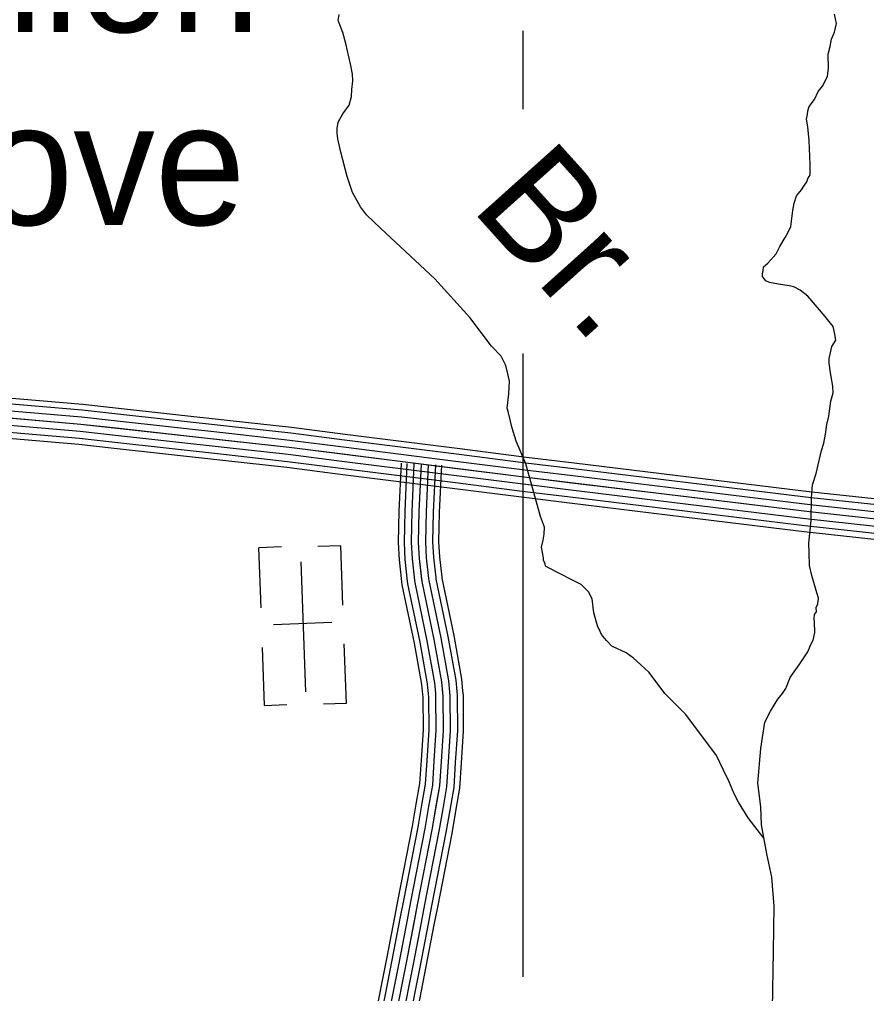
# Model space of a CAD drawing. Extents: x 1551132 to 1791609, y 378168 to 563823.
# Drawn here: x 1686327 to 1689995, y 459011 to 463232 of the extents above; entities that cross this region are included whole.
import ezdxf

# ---------------------------------------------------------------- set-up
doc = ezdxf.new("R2010")
doc.units = 0
for name, color, linetype in [('DESIGN - DRAINAGE - Bridges and Cross Drains Size Text', 7, 'Continuous'), ('DESIGN - ROW - Right-of-Way Linework', 7, 'Continuous'), ('DESIGN - TRANSPORTATION - Text', 7, 'Continuous'), ('DESIGN - UTILITIES - Cable (Underground) with Text', 7, 'Continuous'), ('SURVEY - CONTOURS - Index with Text', 7, 'Continuous'), ('SURVEY - VEGETATION - Features with Text', 7, 'Continuous')]:
    doc.layers.add(name, color=color, linetype=linetype)

msp = doc.modelspace()

# ---------------------------------------------------------------- linework, layer by layer
at = {"layer": 'DESIGN - ROW - Right-of-Way Linework'}
for points in [[(1688506.517, 463183.012), (1688506.516, 462843.628)], [(1688506.516, 461784.725), (1688506.515, 459083.18)]]:
    msp.add_lwpolyline(points, dxfattribs=at)
at = {"layer": 'DESIGN - TRANSPORTATION - Text'}
for points in [[(1689551.19, 459683.979), (1689482.759, 459773.398), (1689441.31, 459839.892), (1689421.61, 459876.134), (1689400.052, 459928.419), (1689376.47, 459978.72), (1689345.012, 460043.114), (1689212.465, 460220.652), (1689121.201, 460311.654), (1689053.952, 460402.439), (1689016.228, 460436.849), (1688986.454, 460465.174), (1688954.63, 460487.508), (1688892.848, 460516.142), (1688869.04, 460540.41), (1688847.257, 460566.66), (1688841.374, 460580.736), (1688829.574, 460604.886), (1688814.05, 460661.113), (1688806.567, 460721.273), (1688790.817, 460751.473), (1688778.934, 460765.607), (1688759.076, 460783.824), (1688727.202, 460800.15), (1688659.462, 460834.851), (1688623.604, 460853.226), (1688605.68, 460863.41), (1688603.771, 460873.443), (1688595.905, 460889.544), (1688595.988, 460899.552), (1688588.38, 460945.695), (1688594.647, 460975.679), (1688598.872, 461001.68), (1688601.13, 461031.706), (1688583.514, 461077.94), (1688519.457, 461306.896), (1688478.283, 461405.432), (1688460.758, 461461.683), (1688453.009, 461491.801), (1688445.317, 461527.927), (1688439.484, 461548.019), (1688446.026, 461610.046), (1688448.492, 461664.105), (1688440.817, 461702.231), (1688433.068, 461732.349), (1688413.41, 461772.6), (1688371.769, 461817.068), (1688276.78, 461940.154), (1688126.142, 462107.85), (1687891.897, 462326.414), (1687830.374, 462385.091), (1687804.658, 462419.383), (1687769.175, 462481.818), (1687745.767, 462552.145), (1687718.651, 462656.564), (1687705.143, 462714.774), (1687703.352, 462738.825), (1687703.527, 462758.859), (1687707.768, 462786.859), (1687728.085, 462822.719), (1687754.426, 462860.52), (1687764.759, 462898.479), (1687767.017, 462928.505), (1687771.35, 462966.514), (1687769.584, 462994.573), (1687761.909, 463032.707), (1687740.709, 463127.052), (1687727.118, 463175.253), (1687707.56, 463227.512), (1687711.785, 463253.513)], [(1689654.664, 462307.523), (1689666.914, 462335.448), (1689675.497, 462403.467), (1689681.78, 462435.451), (1689692.055, 462467.402), (1689714.296, 462493.228), (1689724.438, 462509.153), (1689736.612, 462529.07), (1689742.754, 462545.037), (1689750.862, 462556.971), (1689751.254, 462603.039), (1689746.154, 462707.242), (1689740.662, 462767.385), (1689734.937, 462799.486), (1689739.112, 462819.478), (1689741.254, 462835.478), (1689747.429, 462855.454), (1689769.695, 462885.28), (1689785.995, 462919.18), (1689804.211, 462943.039), (1689814.369, 462960.965), (1689826.602, 462986.891), (1689830.877, 463018.891), (1689829.41, 463081.001), (1689837.71, 463114.969), (1689843.985, 463146.961), (1689856.251, 463176.887), (1689864.585, 463214.863), (1689856.927, 463254.998)], [(1689587.689, 458945.16), (1689591.822, 459193.492), (1689595.514, 459389.747), (1689584.598, 459516.042), (1689563.448, 459616.394), (1689540.524, 459742.798), (1689537.199, 459820.95), (1689524.074, 459923.227), (1689537.374, 460073.323), (1689554.357, 460187.326), (1689578.79, 460235.169), (1689611.248, 460286.937), (1689631.464, 460310.779), (1689645.663, 460332.671), (1689664.08, 460380.564), (1689706.62, 460440.249), (1689741.078, 460491.992), (1689753.361, 460523.926), (1689763.519, 460541.852), (1689771.819, 460575.828), (1689770.194, 460619.904), (1689768.336, 460635.946), (1689770.494, 460653.955), (1689778.602, 460665.897), (1689776.752, 460683.939), (1689784.894, 460699.889), (1689787.102, 460723.898), (1689779.302, 460748.007), (1689757.936, 460822.326), (1689748.311, 460866.485), (1689746.77, 460920.578), (1689745.136, 460962.654), (1689755.986, 461060.699), (1689756.828, 461158.835), (1689761.311, 461214.878), (1689777.752, 461264.796), (1689800.627, 461364.723), (1689810.902, 461396.674), (1689817.235, 461434.667), (1689823.601, 461476.668), (1689831.918, 461512.644), (1689840.484, 461578.662), (1689850.801, 461614.613), (1689849.043, 461642.672), (1689839.535, 461700.849), (1689833.901, 461742.966), (1689834.068, 461763), (1689838.226, 461780.984), (1689844.526, 461814.977), (1689862.776, 461842.844), (1689857.043, 461874.945), (1689851.268, 461901.037), (1689815.635, 461945.447), (1689740.337, 462032.291), (1689708.546, 462058.641), (1689680.655, 462072.925), (1689660.681, 462077.125), (1689614.732, 462085.575), (1689574.766, 462091.967), (1689558.825, 462100.134), (1689548.925, 462112.243), (1689544.975, 462118.293), (1689545.1, 462132.31), (1689547.183, 462142.302), (1689549.342, 462160.311), (1689567.483, 462176.161), (1689603.849, 462215.87), (1689620.132, 462247.763), (1689642.489, 462287.606), (1689654.664, 462307.523)]]:
    msp.add_lwpolyline(points, dxfattribs=at)
at = {"layer": 'DESIGN - UTILITIES - Cable (Underground) with Text'}
for p, q in [((1687718.866, 460951.195), (1687619.197, 460947.718)), ((1687727.753, 460694.622), (1687718.775, 460951.195)), ((1687362.583, 460942.74), (1687371.695, 460682.034)), ((1687462.202, 460946.216), (1687363.2, 460942.74)), ((1687680.369, 460618.503), (1687426.88, 460609.65)), ((1687742.633, 460268.387), (1687733.605, 460526.318)), ((1687377.638, 460511.222), (1687386.441, 460259.891)), ((1687386.575, 460259.891), (1687484.785, 460263.318)), ((1687742.458, 460268.387), (1687643.056, 460264.903))]:
    msp.add_line(p, q, dxfattribs=at)
msp.add_lwpolyline([(1687545.763, 460881.666), (1687565.437, 460318.986)], dxfattribs=at)
at = {"layer": 'SURVEY - CONTOURS - Index with Text'}
for points in [[(1694595.139, 460433.468), (1694409.818, 460552.854), (1694344.02, 460589.339), (1694208.248, 460632.29), (1694008.303, 460651.623), (1693426.491, 460711.525), (1692464.831, 460815.969), (1691247.176, 460934.121), (1689747.72, 461098.175), (1688512.265, 461248.486), (1687494.739, 461377.339), (1686593.077, 461477.383), (1686115.18, 461518.576), (1685759.264, 461550.951), (1685439.454, 461597.119), (1685313.574, 461623.978), (1685101.987, 461701.471), (1684898.142, 461785.44), (1684798.778, 461835.141), (1684702.339, 461884.834), (1684625.215, 461924.91)], [(1686743.016, 461548.002), (1686601.586, 461563.694), (1686243.094, 461594.594)], [(1686736.866, 461492.617), (1686596.119, 461508.234), (1686238.302, 461539.076)], [(1686740.282, 461523.434), (1686599.161, 461539.093), (1686240.969, 461569.969)], [(1687239.929, 461492.867), (1686742.991, 461548.002)], [(1686733.449, 461461.808), (1686593.077, 461477.383), (1686235.644, 461508.192)], [(1687237.204, 461468.3), (1686740.266, 461523.434)], [(1686730.032, 461430.999), (1686590.036, 461446.532), (1686232.986, 461477.308)], [(1687230.371, 461406.673), (1686733.432, 461461.808)], [(1687233.787, 461437.482), (1686736.849, 461492.617)], [(1687734.659, 461409.457), (1687502.056, 461438.907), (1687237.187, 461468.3)], [(1687737.759, 461433.982), (1687504.964, 461463.458), (1687239.912, 461492.867)], [(1686723.774, 461374.622), (1686584.477, 461390.081), (1686228.111, 461420.798)], [(1686726.616, 461400.181), (1686586.994, 461415.673), (1686230.319, 461446.415)], [(1687226.954, 461375.864), (1686730.016, 461430.999)], [(1687730.759, 461378.706), (1687498.398, 461408.123), (1687233.771, 461437.482)], [(1688233.764, 461371.164), (1687737.742, 461433.982)], [(1687220.696, 461319.488), (1686723.758, 461374.622)], [(1687223.537, 461345.047), (1686726.599, 461400.181)], [(1687722.976, 461317.188), (1687491.081, 461346.555), (1687226.937, 461375.864)], [(1687726.867, 461347.947), (1687494.739, 461377.339), (1687230.354, 461406.673)], [(1688226.764, 461315.888), (1687730.742, 461378.706)], [(1688230.664, 461346.639), (1687734.642, 461409.457)], [(1688729.485, 461309.421), (1688522.949, 461334.547), (1688233.747, 461371.173)], [(1687719.076, 461286.437), (1687487.423, 461315.771), (1687223.521, 461345.047)], [(1688222.872, 461285.129), (1687726.851, 461347.947)], [(1688726.494, 461284.887), (1688519.907, 461310.013), (1688230.647, 461346.647)], [(1687715.851, 461260.92), (1687484.39, 461290.229), (1687220.679, 461319.488)], [(1688215.081, 461223.619), (1687719.059, 461286.437)], [(1688218.981, 461254.37), (1687722.959, 461317.188)], [(1688066.451, 461304.938), (1688057.201, 461099.257), (1688054.384, 460967.087), (1688057.951, 460896.969), (1688069.334, 460796.749), (1688121.808, 460546.051), (1688154.682, 460361.571), (1688160.298, 460299.453), (1688161.382, 460151.233), (1688152.557, 460017.104), (1688145.898, 459910.993), (1688112.716, 459720.946), (1688050.734, 459402.896), (1688001.126, 459144.856), (1687951.544, 458890.825)], [(1687979.828, 461308.838), (1687970.528, 461102.132), (1687967.62, 460965.804), (1687971.486, 460889.868), (1687982.136, 460796.066)], [(1688004.519, 461307.721), (1687995.236, 461101.307), (1687992.353, 460966.17), (1687996.127, 460891.893), (1688006.702, 460798.849)], [(1688035.485, 461306.329), (1688026.218, 461100.282), (1688023.368, 460966.629), (1688027.043, 460894.427), (1688037.501, 460802.349)], [(1688066.451, 461304.938), (1688057.201, 461099.257), (1688054.384, 460967.087), (1688057.951, 460896.969), (1688068.301, 460805.85)], [(1688097.417, 461303.546), (1688088.184, 461098.232), (1688085.4, 460967.545), (1688088.859, 460899.51), (1688099.1, 460809.35)], [(1688128.383, 461302.154), (1688119.166, 461097.207), (1688116.416, 460968.004), (1688119.775, 460902.044), (1688129.899, 460812.85)], [(1688154.074, 461300.996), (1688144.874, 461096.349), (1688142.149, 460968.379), (1688145.416, 460904.152), (1688155.457, 460815.75)], [(1688719.011, 461223.336), (1688512.265, 461248.486), (1688222.856, 461285.137)], [(1688722.752, 461254.112), (1688516.082, 461279.254), (1688226.747, 461315.896)], [(1689222.815, 461224.503), (1688726.485, 461284.887)], [(1689225.799, 461249.037), (1688729.469, 461309.421)], [(1688211.856, 461198.101), (1687715.834, 461260.92)], [(1688715.269, 461192.56), (1688508.449, 461217.719), (1688218.964, 461254.378)], [(1689219.066, 461193.727), (1688722.736, 461254.112)], [(1689722.112, 461188.652), (1689225.782, 461249.037)], [(1688711.527, 461161.784), (1688504.624, 461186.96), (1688215.064, 461223.627)], [(1689215.324, 461162.951), (1688718.994, 461223.336)], [(1689719.129, 461164.118), (1689222.799, 461224.503)], [(1688708.419, 461136.258), (1688501.457, 461161.434), (1688211.839, 461198.11)], [(1689207.832, 461101.399), (1688711.502, 461161.784)], [(1689211.582, 461132.175), (1688715.252, 461192.56)], [(1689711.637, 461102.566), (1689215.307, 461162.951)], [(1689715.379, 461133.342), (1689219.049, 461193.727)], [(1690215.334, 461109.383), (1689754.836, 461159.768), (1689719.104, 461164.118)], [(1690218.025, 461133.951), (1689757.67, 461184.319), (1689722.095, 461188.652)], [(1689204.732, 461075.874), (1688708.402, 461136.258)], [(1689707.896, 461071.791), (1689211.566, 461132.175)], [(1690211.967, 461078.566), (1689751.278, 461128.967), (1689715.362, 461133.342)], [(1689701.046, 461015.489), (1689204.716, 461075.874)], [(1689704.146, 461041.015), (1689207.816, 461101.399)], [(1690208.592, 461047.749), (1689747.72, 461098.175), (1689711.621, 461102.566)], [(1690201.851, 460986.114), (1689740.603, 461036.581), (1689704.137, 461041.015)], [(1690205.217, 461016.931), (1689744.161, 461067.382), (1689707.879, 461071.791)], [(1690199.051, 460960.546), (1689737.653, 461011.031), (1689701.029, 461015.489)], [(1687982.136, 460796.099), (1687983.628, 460782.949), (1688036.668, 460529.559), (1688068.659, 460350.038), (1688072.575, 460306.645)], [(1688006.694, 460798.883), (1688008.06, 460786.882), (1688060.934, 460534.259), (1688093.175, 460353.329), (1688097.191, 460308.862)], [(1688037.501, 460802.374), (1688038.693, 460791.816), (1688091.367, 460540.151), (1688123.933, 460357.446), (1688128.066, 460311.653)], [(1688068.301, 460805.866), (1688069.334, 460796.749), (1688121.808, 460546.051), (1688154.682, 460361.571), (1688158.94, 460314.445)], [(1688099.1, 460809.358), (1688099.975, 460801.683), (1688152.249, 460551.951), (1688185.431, 460365.696), (1688189.814, 460317.237)], [(1688129.908, 460812.85), (1688130.608, 460806.616), (1688182.681, 460557.843), (1688216.189, 460369.813), (1688220.689, 460320.029)], [(1688155.457, 460815.742), (1688156.032, 460810.708), (1688207.931, 460562.735), (1688241.696, 460373.238), (1688246.296, 460322.337)], [(1688158.94, 460314.462), (1688160.298, 460299.453), (1688161.382, 460151.233), (1688152.557, 460017.104), (1688145.898, 459910.993), (1688129.39, 459816.44)], [(1688189.814, 460317.254), (1688191.289, 460300.97), (1688192.389, 460150.324), (1688183.489, 460015.112), (1688176.731, 459907.343), (1688159.931, 459811.107)], [(1688220.689, 460320.054), (1688222.28, 460302.478), (1688223.397, 460149.424), (1688214.43, 460013.129), (1688207.564, 459903.701), (1688190.464, 459805.774)], [(1688246.296, 460322.37), (1688247.988, 460303.737), (1688249.121, 460148.674), (1688240.088, 460011.479), (1688233.138, 459900.668), (1688215.797, 459801.357)], [(1688072.575, 460306.645), (1688073.609, 460295.22), (1688074.65, 460153.766), (1688066.017, 460022.662), (1688059.65, 459921.193), (1688043.967, 459831.357)], [(1688097.191, 460308.87), (1688098.316, 460296.428), (1688099.366, 460153.041), (1688090.683, 460021.079), (1688084.233, 459918.285), (1688068.317, 459827.107)], [(1688128.066, 460311.67), (1688129.307, 460297.936), (1688130.374, 460152.141), (1688121.624, 460019.096), (1688115.066, 459914.643), (1688098.85, 459821.774)], [(1688043.967, 459831.374), (1688027.443, 459736.697), (1687965.602, 459419.372), (1687950.661, 459341.661)], [(1688068.317, 459827.124), (1688051.742, 459732.213), (1687989.869, 459414.68), (1687974.936, 459336.995)], [(1688098.85, 459821.791), (1688082.233, 459726.58), (1688020.301, 459408.788), (1688005.376, 459331.144)], [(1688129.39, 459816.457), (1688112.716, 459720.946), (1688050.734, 459402.896), (1688035.817, 459325.294)], [(1688159.931, 459811.124), (1688143.198, 459715.313), (1688081.166, 459397.004), (1688066.258, 459319.444)], [(1688190.464, 459805.79), (1688173.689, 459709.679), (1688111.599, 459391.113), (1688096.699, 459313.594)], [(1688215.797, 459801.373), (1688198.972, 459705.013), (1688136.848, 459386.229), (1688121.957, 459308.736)], [(1687950.661, 459341.686), (1687915.995, 459161.348), (1687866.571, 458908.108), (1687854.821, 458852.599)], [(1687974.936, 459337.02), (1687940.261, 459156.648), (1687890.787, 458903.183), (1687878.996, 458847.482)], [(1688005.376, 459331.161), (1687970.694, 459150.748), (1687921.17, 458897.008), (1687909.328, 458841.057)], [(1688035.817, 459325.311), (1688001.126, 459144.856), (1687951.544, 458890.825), (1687939.653, 458834.64)], [(1688066.258, 459319.461), (1688031.559, 459138.964), (1687981.918, 458884.641), (1687969.977, 458828.223)], [(1688096.699, 459313.602), (1688061.992, 459133.064), (1688012.301, 458878.466), (1688000.31, 458821.798)], [(1688121.957, 459308.752), (1688087.241, 459128.172), (1688037.5, 458873.341), (1688025.467, 458816.473)]]:
    msp.add_lwpolyline(points, dxfattribs=at)

# ---------------------------------------------------------------- texts
at = {"layer": 'DESIGN - DRAINAGE - Bridges and Cross Drains Size Text'}
msp.add_text('Br.', height=475.0016, rotation=311.932742, dxfattribs=at).set_placement((1688275.938, 462415.458))
at = {"layer": 'SURVEY - VEGETATION - Features with Text'}
for s, p in [('Union', (1685525.987, 463177.327)), ('Grove', (1685383.364, 462341.397))]:
    msp.add_text(s, height=527.9876, rotation=0.000028, dxfattribs=at).set_placement(p)

doc.saveas('drawing.dxf')
